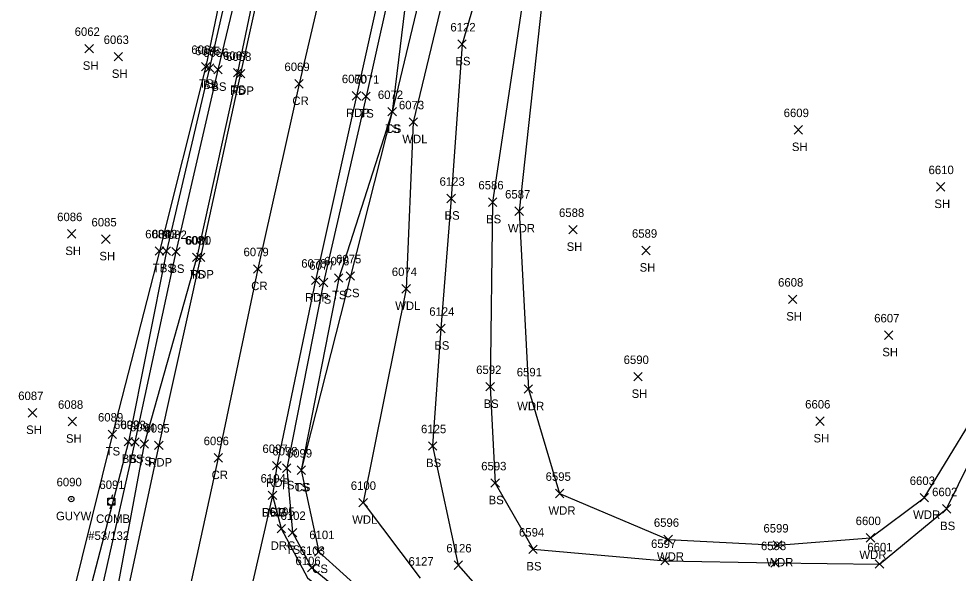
# Model space of a CAD drawing. Extents: x 1678863 to 1683592, y 407783 to 418211.
# Drawn here: x 1679235.1 to 1679456.9, y 409532.2 to 409663 of the extents above; entities that cross this region are included whole.
import ezdxf

# ---------------------------------------------------------------- set-up
doc = ezdxf.new("R2010")
doc.units = 0
for name, color, linetype in [('L_A', 7, 'Continuous'), ('L_I', 7, 'Continuous'), ('L_TIC', 7, 'Continuous'), ('LAWA', 7, 'Continuous'), ('LELB', 7, 'Continuous'), ('P_A', 7, 'Continuous'), ('P_I', 7, 'Continuous'), ('P_TIC', 7, 'Continuous'), ('PET', 7, 'Continuous'), ('PRC', 7, 'Continuous'), ('R_A', 7, 'Continuous'), ('R_I', 7, 'Continuous'), ('R_TIC', 7, 'Continuous'), ('RDG', 7, 'Continuous'), ('U_A', 7, 'Continuous'), ('U_C', 7, 'Continuous'), ('U_I', 7, 'Continuous'), ('UP', 7, 'Continuous'), ('UPGW', 7, 'Continuous')]:
    doc.layers.add(name, color=color, linetype=linetype)

msp = doc.modelspace()

# ---------------------------------------------------------------- linework, layer by layer
at = {"layer": 'L_TIC'}
for points in [[(1679250.76, 409654.96), (1679252.76, 409656.96)], [(1679252.76, 409654.96), (1679250.76, 409656.96)], [(1679338.75, 409656.01), (1679340.75, 409658.01)], [(1679340.75, 409656.01), (1679338.75, 409658.01)], [(1679257.62, 409653.05), (1679259.62, 409655.05)], [(1679259.62, 409653.05), (1679257.62, 409655.05)], [(1679278.28, 409650.71), (1679280.28, 409652.71)], [(1679280.28, 409650.71), (1679278.28, 409652.71)], [(1679279.17, 409650.4), (1679281.17, 409652.4)], [(1679281.17, 409650.4), (1679279.17, 409652.4)], [(1679281.15, 409649.99), (1679283.15, 409651.99)], [(1679283.15, 409649.99), (1679281.15, 409651.99)], [(1679285.79, 409649.3), (1679287.79, 409651.3)], [(1679287.79, 409649.3), (1679285.79, 409651.3)], [(1679316.1, 409643.68), (1679318.1, 409645.68)], [(1679318.1, 409643.68), (1679316.1, 409645.68)], [(1679322.27, 409640.07), (1679324.27, 409642.07)], [(1679324.27, 409640.07), (1679322.27, 409642.07)], [(1679322.27, 409640.07), (1679324.27, 409642.07)], [(1679324.27, 409640.07), (1679322.27, 409642.07)], [(1679327.24, 409637.64), (1679329.24, 409639.64)], [(1679329.24, 409637.64), (1679327.24, 409639.64)], [(1679418.11, 409635.8), (1679420.11, 409637.8)], [(1679420.11, 409635.8), (1679418.11, 409637.8)], [(1679451.74, 409622.35), (1679453.74, 409624.35)], [(1679453.74, 409622.35), (1679451.74, 409624.35)], [(1679336.19, 409619.61), (1679338.19, 409621.61)], [(1679338.19, 409619.61), (1679336.19, 409621.61)], [(1679345.98, 409618.75), (1679347.98, 409620.75)], [(1679347.98, 409618.75), (1679345.98, 409620.75)], [(1679352.23, 409616.6), (1679354.23, 409618.6)], [(1679354.23, 409616.6), (1679352.23, 409618.6)], [(1679246.64, 409611.26), (1679248.64, 409613.26)], [(1679248.64, 409611.26), (1679246.64, 409613.26)], [(1679364.95, 409612.25), (1679366.95, 409614.25)], [(1679366.95, 409612.25), (1679364.95, 409614.25)], [(1679254.68, 409610.02), (1679256.68, 409612.02)], [(1679256.68, 409610.02), (1679254.68, 409612.02)], [(1679267.37, 409607.2), (1679269.37, 409609.2)], [(1679269.37, 409607.2), (1679267.37, 409609.2)], [(1679268.98, 409607.2), (1679270.98, 409609.2)], [(1679270.98, 409607.2), (1679268.98, 409609.2)], [(1679271.24, 409607.05), (1679273.24, 409609.05)], [(1679273.24, 409607.05), (1679271.24, 409609.05)], [(1679276.18, 409605.73), (1679278.18, 409607.73)], [(1679278.18, 409605.73), (1679276.18, 409607.73)], [(1679382.18, 409607.35), (1679384.18, 409609.35)], [(1679384.18, 409607.35), (1679382.18, 409609.35)], [(1679312.41, 409601.32), (1679314.41, 409603.32)], [(1679314.41, 409601.32), (1679312.41, 409603.32)], [(1679306.07, 409599.79), (1679308.07, 409601.79)], [(1679308.07, 409599.79), (1679306.07, 409601.79)], [(1679309.65, 409600.84), (1679311.65, 409602.84)], [(1679311.65, 409600.84), (1679309.65, 409602.84)], [(1679325.56, 409598.31), (1679327.56, 409600.31)], [(1679327.56, 409598.31), (1679325.56, 409600.31)], [(1679416.78, 409595.82), (1679418.78, 409597.82)], [(1679418.78, 409595.82), (1679416.78, 409597.82)], [(1679333.76, 409588.94), (1679335.76, 409590.94)], [(1679335.76, 409588.94), (1679333.76, 409590.94)], [(1679439.46, 409587.38), (1679441.46, 409589.38)], [(1679441.46, 409587.38), (1679439.46, 409589.38)], [(1679380.29, 409577.57), (1679382.29, 409579.57)], [(1679382.29, 409577.57), (1679380.29, 409579.57)], [(1679345.4, 409575.2), (1679347.4, 409577.2)], [(1679347.4, 409575.2), (1679345.4, 409577.2)], [(1679354.41, 409574.65), (1679356.41, 409576.65)], [(1679356.41, 409574.65), (1679354.41, 409576.65)], [(1679237.39, 409569.06), (1679239.39, 409571.06)], [(1679239.39, 409569.06), (1679237.39, 409571.06)], [(1679246.79, 409567), (1679248.79, 409569)], [(1679248.79, 409567), (1679246.79, 409569)], [(1679423.23, 409567.07), (1679425.23, 409569.07)], [(1679425.23, 409567.07), (1679423.23, 409569.07)], [(1679256.23, 409564), (1679258.23, 409566)], [(1679258.23, 409564), (1679256.23, 409566)], [(1679260, 409562.24), (1679262, 409564.24)], [(1679262, 409562.24), (1679260, 409564.24)], [(1679261.56, 409562.19), (1679263.56, 409564.19)], [(1679263.56, 409562.19), (1679261.56, 409564.19)], [(1679263.77, 409561.68), (1679265.77, 409563.68)], [(1679265.77, 409561.68), (1679263.77, 409563.68)], [(1679331.82, 409561.24), (1679333.82, 409563.24)], [(1679333.82, 409561.24), (1679331.82, 409563.24)], [(1679297.38, 409556), (1679299.38, 409558)], [(1679299.38, 409556), (1679297.38, 409558)], [(1679300.81, 409555.51), (1679302.81, 409557.51)], [(1679302.81, 409555.51), (1679300.81, 409557.51)], [(1679300.81, 409555.51), (1679302.81, 409557.51)], [(1679302.81, 409555.51), (1679300.81, 409557.51)], [(1679346.59, 409552.48), (1679348.59, 409554.48)], [(1679348.59, 409552.48), (1679346.59, 409554.48)], [(1679361.78, 409550.01), (1679363.78, 409552.01)], [(1679363.78, 409550.01), (1679361.78, 409552.01)], [(1679447.85, 409549.03), (1679449.85, 409551.03)], [(1679449.85, 409549.03), (1679447.85, 409551.03)], [(1679315.41, 409547.88), (1679317.41, 409549.88)], [(1679317.41, 409547.88), (1679315.41, 409549.88)], [(1679453.13, 409546.39), (1679455.13, 409548.39)], [(1679455.13, 409546.39), (1679453.13, 409548.39)], [(1679298.73, 409540.79), (1679300.73, 409542.79)], [(1679300.73, 409540.79), (1679298.73, 409542.79)], [(1679387.4, 409539.16), (1679389.4, 409541.16)], [(1679389.4, 409539.16), (1679387.4, 409541.16)], [(1679435.17, 409539.57), (1679437.17, 409541.57)], [(1679437.17, 409539.57), (1679435.17, 409541.57)], [(1679413.21, 409537.82), (1679415.21, 409539.82)], [(1679415.21, 409537.82), (1679413.21, 409539.82)], [(1679304.95, 409536.26), (1679306.95, 409538.26)], [(1679306.95, 409536.26), (1679304.95, 409538.26)], [(1679355.51, 409536.87), (1679357.51, 409538.87)], [(1679357.51, 409536.87), (1679355.51, 409538.87)], [(1679303.26, 409532.54), (1679305.26, 409534.54)], [(1679305.26, 409532.54), (1679303.26, 409534.54)], [(1679337.86, 409533.12), (1679339.86, 409535.12)], [(1679339.86, 409533.12), (1679337.86, 409535.12)], [(1679386.67, 409534.18), (1679388.67, 409536.18)], [(1679388.67, 409534.18), (1679386.67, 409536.18)], [(1679412.61, 409533.66), (1679414.61, 409535.66)], [(1679414.61, 409533.66), (1679412.61, 409535.66)], [(1679437.28, 409533.38), (1679439.28, 409535.38)], [(1679439.28, 409533.38), (1679437.28, 409535.38)]]:
    msp.add_lwpolyline(points, dxfattribs=at)
at = {"layer": 'LAWA'}
for points in [[(1679495.82, 410287.8), (1679486.74, 410250.38), (1679478.4, 410206.12), (1679466.45, 410152.28), (1679462.07, 410108.74), (1679451.4, 410063.43), (1679442.8, 410015.27), (1679430.51, 409964.86), (1679414.84, 409904.85), (1679400, 409851.58), (1679387.01, 409795.74), (1679373.8, 409743.1), (1679360.31, 409682.61), (1679353.23, 409617.6), (1679355.41, 409575.65), (1679362.78, 409551.01), (1679388.4, 409540.16), (1679414.21, 409538.82), (1679436.17, 409540.57), (1679448.85, 409550.03), (1679465.45, 409577.21), (1679477.98, 409610.21), (1679492.5, 409645.74)], [(1679425.36, 410072.51), (1679414.72, 410025.49), (1679408.93, 409995.89), (1679403.03, 409950.2), (1679392.91, 409905.02), (1679381.69, 409861.61), (1679370.14, 409818.79), (1679359.16, 409772.74), (1679347.29, 409730.84), (1679339.33, 409684.65), (1679328.24, 409638.64), (1679326.56, 409599.31), (1679316.41, 409548.88), (1679329.86, 409531.02)]]:
    msp.add_lwpolyline(points, dxfattribs=at)
at = {"layer": 'LELB'}
for points in [[(1679425.82, 410113.49), (1679428.07, 410107.58), (1679421.5, 410078.98), (1679410.15, 410026.27), (1679405.11, 409995.86), (1679393.66, 409951.09), (1679386.31, 409907.46), (1679381.69, 409861.61), (1679365.38, 409820.35), (1679355.95, 409772.96), (1679347.29, 409730.84), (1679333.64, 409684.38), (1679323.27, 409641.07), (1679310.65, 409601.84), (1679301.81, 409556.51)], [(1679413.96, 410078.14), (1679402.18, 410027.42), (1679395.74, 409997.87), (1679385.86, 409953.84), (1679376.61, 409909.34), (1679365.44, 409865.67), (1679356.02, 409820.97), (1679346.34, 409776.11), (1679336.8, 409733.4), (1679326.74, 409687.72), (1679317.1, 409644.68), (1679307.07, 409600.79), (1679298.38, 409557), (1679299.73, 409541.79), (1679304.26, 409533.54), (1679315.87, 409524.05)], [(1679431.97, 410072.32), (1679419.72, 410024.72), (1679413.36, 409995.34), (1679405.34, 409948.88), (1679395.28, 409904.12), (1679385.25, 409858.66), (1679373.91, 409816.71), (1679369.55, 409775.32), (1679355.68, 409729.19), (1679346.06, 409678.62), (1679339.75, 409657.01), (1679337.19, 409620.61), (1679334.76, 409589.94), (1679332.82, 409562.24), (1679338.86, 409534.12), (1679347.03, 409524.81)], [(1679449.45, 410064.79), (1679437.38, 410016.71), (1679427.62, 409966.38), (1679410.46, 409905.15), (1679396.81, 409853.33), (1679383.41, 409796.51), (1679370.71, 409744.65), (1679356.53, 409683.68), (1679346.98, 409619.75), (1679346.4, 409576.2), (1679347.59, 409553.48), (1679356.51, 409537.87), (1679387.67, 409535.18), (1679413.61, 409534.66), (1679438.28, 409534.38), (1679454.13, 409547.39), (1679468.29, 409576.07)], [(1679360.96, 410029.81), (1679353.13, 410006.59), (1679343.17, 409962.32), (1679331.68, 409918.71), (1679325.11, 409872.46), (1679316.36, 409830.6), (1679307.66, 409786.77), (1679295.82, 409740.45), (1679288.33, 409695.4), (1679279.28, 409651.71), (1679268.37, 409608.2), (1679257.23, 409565), (1679240.43, 409497.15)], [(1679367.64, 410029.47), (1679364.29, 410030.05), (1679360.47, 410005.82), (1679351.19, 409960.23), (1679341.66, 409916.87), (1679331.16, 409872.12), (1679320.82, 409829.03), (1679309.55, 409786.24), (1679298.48, 409740.72), (1679290.26, 409695.39), (1679280.17, 409651.4), (1679269.98, 409608.2), (1679261, 409563.24), (1679243.65, 409496.55)], [(1679367.64, 410029.47), (1679362.7, 410005.42), (1679353.06, 409959.81), (1679343.69, 409916.74), (1679332.78, 409872.66), (1679323.82, 409828.59), (1679313.01, 409785.36), (1679307.05, 409757.85), (1679302.92, 409740.3), (1679292.82, 409695.57), (1679282.15, 409650.99), (1679272.24, 409608.05), (1679262.56, 409563.19), (1679247.52, 409496.64)], [(1679370.15, 410029.27), (1679364.61, 410005.26), (1679354.98, 409959.96), (1679345.21, 409916.32), (1679334.07, 409872.52), (1679325.83, 409828.11), (1679316.18, 409784.27), (1679306.39, 409739.6), (1679296.07, 409694.82), (1679286.79, 409650.3), (1679277.18, 409606.73), (1679264.77, 409562.68), (1679252.35, 409496.28)], [(1679389.4, 409953.92), (1679379.18, 409908.95), (1679368.64, 409864.17), (1679358.46, 409820.29), (1679348.22, 409775.46), (1679339.25, 409733.06), (1679328.82, 409686.93), (1679323.27, 409641.07), (1679313.41, 409602.32), (1679301.81, 409556.51), (1679305.95, 409537.26), (1679317.44, 409526.86)]]:
    msp.add_lwpolyline(points, dxfattribs=at)
at = {"layer": 'P_TIC'}
for points in [[(1679286.51, 409649.05), (1679288.51, 409651.05)], [(1679288.51, 409649.05), (1679286.51, 409651.05)], [(1679300.28, 409646.66), (1679302.28, 409648.66)], [(1679302.28, 409646.66), (1679300.28, 409648.66)], [(1679313.86, 409643.81), (1679315.86, 409645.81)], [(1679315.86, 409643.81), (1679313.86, 409645.81)], [(1679277.06, 409605.73), (1679279.06, 409607.73)], [(1679279.06, 409605.73), (1679277.06, 409607.73)], [(1679290.57, 409602.99), (1679292.57, 409604.99)], [(1679292.57, 409602.99), (1679290.57, 409604.99)], [(1679304.2, 409600.29), (1679306.2, 409602.29)], [(1679306.2, 409600.29), (1679304.2, 409602.29)], [(1679267.2, 409561.39), (1679269.2, 409563.39)], [(1679269.2, 409561.39), (1679267.2, 409563.39)], [(1679281.23, 409558.42), (1679283.23, 409560.42)], [(1679283.23, 409558.42), (1679281.23, 409560.42)], [(1679295.03, 409556.58), (1679297.03, 409558.58)], [(1679297.03, 409556.58), (1679295.03, 409558.58)], [(1679294.03, 409549.59), (1679296.03, 409551.59)], [(1679296.03, 409549.59), (1679294.03, 409551.59)]]:
    msp.add_lwpolyline(points, dxfattribs=at)
at = {"layer": 'PET'}
for points in [[(1679412.11, 410078.81), (1679401.07, 410028.04), (1679394.04, 409998.26), (1679384.06, 409954.3), (1679374.34, 409910.06), (1679364.36, 409865.87), (1679354.24, 409821.48), (1679344.72, 409776.48), (1679334.9, 409734), (1679324.49, 409688.45), (1679314.86, 409644.81), (1679305.2, 409601.29), (1679296.03, 409557.58), (1679295.03, 409550.59), (1679282.64, 409496.81)], [(1679376.22, 410046.9), (1679372.26, 410030.24), (1679366.55, 410004.17), (1679356.6, 409959.56), (1679346.74, 409915.84), (1679336.53, 409871.55), (1679327.07, 409827.88), (1679317.17, 409784.02), (1679307.72, 409739.47), (1679297.3, 409694.5), (1679287.51, 409650.05), (1679278.06, 409606.73), (1679268.2, 409562.39), (1679253.95, 409496.08)]]:
    msp.add_lwpolyline(points, dxfattribs=at)
at = {"layer": 'PRC'}
msp.add_lwpolyline([(1679398.33, 410081.3), (1679387.01, 410030.86), (1679380.36, 410001.12), (1679370.56, 409957.33), (1679360.54, 409912.72), (1679350.27, 409868.86), (1679340.1, 409824.63), (1679330.61, 409781.04), (1679320.83, 409736.81), (1679311.68, 409692), (1679301.28, 409647.66), (1679291.57, 409603.99), (1679282.23, 409559.42), (1679267.71, 409493.26)], dxfattribs=at)
at = {"layer": 'R_TIC'}
for points in [[(1679294.03, 409549.59), (1679296.03, 409551.59)], [(1679296.03, 409549.59), (1679294.03, 409551.59)], [(1679296.1, 409541.73), (1679298.1, 409543.73)], [(1679298.1, 409541.73), (1679296.1, 409543.73)]]:
    msp.add_lwpolyline(points, dxfattribs=at)
at = {"layer": 'RDG'}
msp.add_lwpolyline([(1679295.03, 409550.59), (1679297.1, 409542.73), (1679303.32, 409531.13), (1679315.01, 409521.66), (1679332.29, 409513.92), (1679350.07, 409509.87), (1679377.78, 409507.16), (1679404.7, 409506.4), (1679431.94, 409505.14), (1679446.95, 409505.02), (1679463.92, 409505.45), (1679484.26, 409507.05), (1679517.95, 409509.3), (1679554.52, 409510.38), (1679586.57, 409510.55), (1679622.74, 409507.82), (1679657.66, 409496.79), (1679694.07, 409481.62), (1679730.97, 409463.16), (1679771.23, 409443.84)], dxfattribs=at)
at = {"layer": 'UP'}
for p, q in [((1679257.24, 409550.74), (1679256.99, 409549.91)), ((1679256.16, 409548.24), (1679256.16, 409549.91)), ((1679256.16, 409549.91), (1679257.83, 409549.91)), ((1679257.83, 409548.24), (1679256.16, 409548.24)), ((1679256.74, 409547.41), (1679256.99, 409548.24)), ((1679256.99, 409549.08), (1679256.99, 409549.08)), ((1679257.83, 409549.91), (1679257.83, 409548.24))]:
    msp.add_line(p, q, dxfattribs=at)
msp.add_circle((1679256.99, 409549.08), 0.833, dxfattribs=at)
at = {"layer": 'UPGW'}
for radius in [0.625, 0.0833]:
    msp.add_circle((1679247.54, 409549.72), radius, dxfattribs=at)

# ---------------------------------------------------------------- texts
at = {"layer": 'L_A'}
for s, p in [('SH', (1679250.25, 409650.96)), ('BS', (1679338.19, 409652.01)), ('SH', (1679257.11, 409649.05)), ('TS', (1679277.69, 409646.71)), ('BS', (1679278.61, 409646.4)), ('BS', (1679280.59, 409645.99)), ('TS', (1679285.19, 409645.3)), ('TS', (1679315.51, 409639.68)), ('TS', (1679321.68, 409636.07)), ('CS', (1679321.71, 409636.07)), ('WDL', (1679325.66, 409633.64)), ('SH', (1679417.6, 409631.8)), ('SH', (1679451.23, 409618.35)), ('BS', (1679335.63, 409615.61)), ('BS', (1679345.42, 409614.75)), ('WDR', (1679350.59, 409612.6)), ('SH', (1679364.44, 409608.25)), ('SH', (1679246.13, 409607.26)), ('SH', (1679254.17, 409606.02)), ('TS', (1679266.78, 409603.2)), ('BS', (1679268.42, 409603.2)), ('BS', (1679270.68, 409603.05)), ('TS', (1679275.59, 409601.73)), ('SH', (1679381.67, 409603.35)), ('TS', (1679309.06, 409596.84)), ('CS', (1679311.85, 409597.32)), ('TS', (1679305.48, 409595.79)), ('WDL', (1679323.98, 409594.31)), ('SH', (1679416.27, 409591.82)), ('BS', (1679333.2, 409584.94)), ('SH', (1679438.95, 409583.38)), ('SH', (1679379.78, 409573.57)), ('BS', (1679344.84, 409571.2)), ('WDR', (1679352.77, 409570.65)), ('SH', (1679236.88, 409565.06)), ('SH', (1679246.28, 409563)), ('SH', (1679422.71, 409563.07)), ('TS', (1679255.64, 409560)), ('BS', (1679259.45, 409558.24)), ('BS', (1679261, 409558.19)), ('TS', (1679263.18, 409557.68)), ('BS', (1679331.26, 409557.24)), ('TS', (1679296.79, 409552)), ('TS', (1679300.22, 409551.51)), ('CS', (1679300.25, 409551.51)), ('BS', (1679346.03, 409548.48)), ('WDR', (1679360.15, 409546.01)), ('WDL', (1679313.83, 409543.88)), ('WDR', (1679446.21, 409545.03)), ('BS', (1679452.58, 409542.39)), ('TS', (1679298.14, 409536.79)), ('WDR', (1679385.76, 409535.16)), ('WDR', (1679433.54, 409535.57)), ('BS', (1679354.95, 409532.87)), ('WDR', (1679411.57, 409533.82)), ('CS', (1679304.39, 409532.26))]:
    msp.add_text(s, height=2, dxfattribs=at).set_placement(p)
at = {"layer": 'L_I'}
for s, p in [('6062', (1679248.33, 409658.96)), ('6122', (1679337.01, 409660.01)), ('6063', (1679255.18, 409657.05)), ('6064', (1679275.85, 409654.71)), ('6065', (1679276.74, 409654.4)), ('6066', (1679278.67, 409653.99)), ('6067', (1679283.35, 409653.3)), ('6071', (1679314.28, 409647.68)), ('6072', (1679319.89, 409644.07)), ('6072', (1679319.89, 409644.07)), ('6073', (1679324.86, 409641.64)), ('6609', (1679415.67, 409639.8)), ('6610', (1679449.86, 409626.35)), ('6123', (1679334.45, 409623.61)), ('6586', (1679343.62, 409622.75)), ('6587', (1679349.92, 409620.6)), ('6086', (1679244.2, 409615.26)), ('6588', (1679362.65, 409616.25)), ('6085', (1679252.3, 409614.02)), ('6084', (1679264.98, 409611.2)), ('6083', (1679266.6, 409611.2)), ('6082', (1679268.86, 409611.05)), ('6589', (1679379.86, 409611.35)), ('6081', (1679274.36, 409609.73)), ('6077', (1679303.69, 409603.79)), ('6076', (1679307.21, 409604.84)), ('6075', (1679310.03, 409605.32)), ('6074', (1679323.18, 409602.31)), ('6608', (1679414.35, 409599.82)), ('6124', (1679332.02, 409592.94)), ('6607', (1679437.03, 409591.38)), ('6590', (1679377.9, 409581.57)), ('6592', (1679343.09, 409579.2)), ('6591', (1679352.67, 409578.65)), ('6087', (1679235.01, 409573.06)), ('6088', (1679244.4, 409571)), ('6606', (1679420.74, 409571.07)), ('6089', (1679253.84, 409568)), ('6092', (1679257.62, 409566.24)), ('6093', (1679259.17, 409566.19)), ('6094', (1679261.38, 409565.68)), ('6125', (1679330.08, 409565.24)), ('6098', (1679294.99, 409560)), ('6099', (1679298.42, 409559.51)), ('6099', (1679298.42, 409559.51)), ('6593', (1679344.28, 409556.48)), ('6595', (1679359.48, 409554.01)), ('6603', (1679445.42, 409553.03)), ('6100', (1679313.5, 409551.88)), ('6602', (1679450.7, 409550.39)), ('6102', (1679296.91, 409544.79)), ('6600', (1679432.66, 409543.57)), ('6596', (1679385.03, 409543.16)), ('6599', (1679410.89, 409541.82)), ('6101', (1679303.7, 409540.26)), ('6594', (1679353.2, 409540.87)), ('6126', (1679336.06, 409537.12)), ('6597', (1679384.37, 409538.18)), ('6598', (1679410.3, 409537.66)), ('6601', (1679435.42, 409537.38)), ('6103', (1679301.44, 409536.54)), ('6127', (1679327.12, 409534.02))]:
    msp.add_text(s, height=2, dxfattribs=at).set_placement(p)
at = {"layer": 'P_A'}
for s, p in [('RDP', (1679285, 409645.05)), ('CR', (1679299.72, 409642.66)), ('RDP', (1679312.35, 409639.81)), ('RDP', (1679275.54, 409601.73)), ('CR', (1679290, 409598.99)), ('RDP', (1679302.69, 409596.29)), ('RDP', (1679265.69, 409557.39)), ('CR', (1679280.66, 409554.42)), ('RDP', (1679293.52, 409552.58)), ('RDP', (1679292.52, 409545.59))]:
    msp.add_text(s, height=2, dxfattribs=at).set_placement(p)
at = {"layer": 'P_I'}
for s, p in [('6068', (1679284.08, 409653.05)), ('6069', (1679297.84, 409650.66)), ('6070', (1679311.39, 409647.81)), ('6080', (1679274.58, 409609.73)), ('6079', (1679288.18, 409606.99)), ('6078', (1679301.81, 409604.29)), ('6095', (1679264.81, 409565.39)), ('6096', (1679278.78, 409562.42)), ('6097', (1679292.65, 409560.58)), ('6104', (1679292.21, 409553.59))]:
    msp.add_text(s, height=2, dxfattribs=at).set_placement(p)
at = {"layer": 'R_A'}
for p in [(1679292.52, 409545.59), (1679294.59, 409537.73)]:
    msp.add_text('DRG', height=2, dxfattribs=at).set_placement(p)
at = {"layer": 'R_I'}
for s, p in [('6104', (1679292.21, 409553.59)), ('6105', (1679294.29, 409545.73)), ('6106', (1679300.44, 409534.13))]:
    msp.add_text(s, height=2, dxfattribs=at).set_placement(p)
at = {"layer": 'U_A'}
for s, p in [('GUYW', (1679243.93, 409544.72)), ('COMB', (1679253.38, 409544.08))]:
    msp.add_text(s, height=2, dxfattribs=at).set_placement(p)
at = {"layer": 'U_C'}
msp.add_text('#53/132', height=2, dxfattribs=at).set_placement((1679251.53, 409540.08))
at = {"layer": 'U_I'}
for s, p in [('6090', (1679244.06, 409552.72)), ('6091', (1679254.17, 409552.08))]:
    msp.add_text(s, height=2, dxfattribs=at).set_placement(p)

doc.saveas('drawing.dxf')
